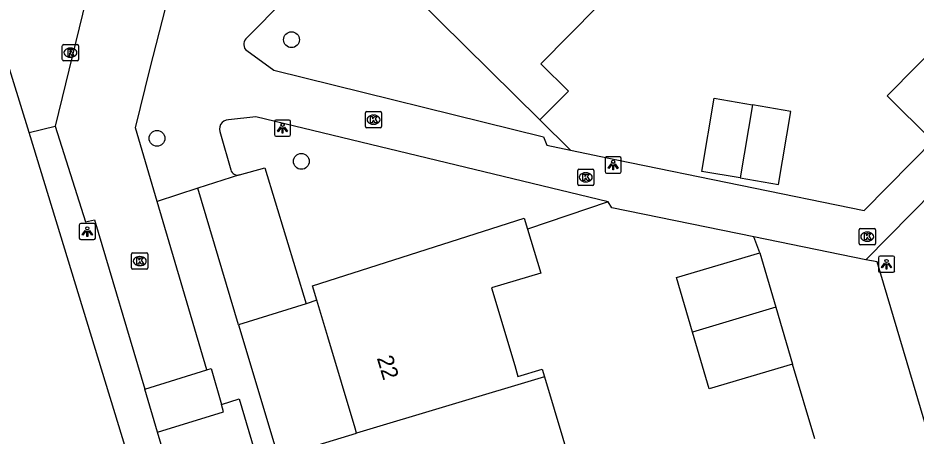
# Model space of a CAD drawing. Extents: x 157767 to 159171, y 387842 to 389425.
# Drawn here: x 158530.3 to 158585.7, y 388574.3 to 388600.1 of the extents above; entities that cross this region are included whole.
import ezdxf

# ---------------------------------------------------------------- set-up
doc = ezdxf.new("R2010")
doc.units = 0
for name, color, linetype in [('IMGEO_Boom', 7, 'Continuous'), ('IMGEO_Groenvoorziening', 7, 'Continuous'), ('IMGEO_Kolk', 7, 'Continuous'), ('IMGEO_Lichtpunt', 7, 'Continuous'), ('IMGEO_Pand', 7, 'Continuous'), ('IMGEO_Pand_nummerreeks', 7, 'Continuous'), ('IMGEO_Parkeervlak_open', 7, 'Continuous'), ('IMGEO_Rijbaan_lokaal_open', 7, 'Continuous'), ('IMGEO_Rioolput', 7, 'Continuous'), ('IMGEO_Voetpad_open', 7, 'Continuous')]:
    doc.layers.add(name, color=color, linetype=linetype)

msp = doc.modelspace()

# ---------------------------------------------------------------- linework, layer by layer
at = {"layer": 'IMGEO_Boom'}
for centre in [(158547.19, 388598.738), (158538.902, 388592.662), (158547.8, 388591.243)]:
    msp.add_circle(centre, 0.489, dxfattribs=at)
at = {"layer": 'IMGEO_Groenvoorziening'}
for points in [[(158562.511, 388593.796), (158564.399, 388591.929)], [(158566.705, 388588.744), (158561.746, 388587.072)], [(158548.756, 388582.691), (158548.094, 388582.468)]]:
    msp.add_lwpolyline(points, dxfattribs=at)
at = {"layer": 'IMGEO_Kolk'}
for p, q in [((158551.749, 388593.385), (158551.749, 388594.237)), ((158551.824, 388594.311), (158552.676, 388594.311)), ((158552.237, 388594.091), (158552.262, 388594.091)), ((158552.75, 388594.237), (158552.75, 388593.385)), ((158552.676, 388593.311), (158551.824, 388593.311)), ((158552.26, 388593.531), (158552.235, 388593.531)), ((158564.835, 388589.836), (158564.835, 388590.688)), ((158564.91, 388590.762), (158565.762, 388590.762)), ((158565.323, 388590.542), (158565.348, 388590.542)), ((158565.836, 388590.688), (158565.836, 388589.836)), ((158565.346, 388589.982), (158565.321, 388589.982)), ((158565.762, 388589.762), (158564.91, 388589.762)), ((158582.187, 388586.177), (158582.187, 388587.029)), ((158582.262, 388587.103), (158583.114, 388587.103)), ((158582.675, 388586.883), (158582.7, 388586.883)), ((158583.188, 388587.029), (158583.188, 388586.177)), ((158583.114, 388586.103), (158582.262, 388586.103)), ((158582.698, 388586.323), (158582.673, 388586.323)), ((158537.335, 388584.676), (158537.335, 388585.528)), ((158537.41, 388585.602), (158538.262, 388585.602)), ((158538.336, 388585.528), (158538.336, 388584.676)), ((158537.823, 388585.382), (158537.848, 388585.382)), ((158538.262, 388584.602), (158537.41, 388584.602)), ((158537.846, 388584.822), (158537.821, 388584.822))]:
    msp.add_line(p, q, dxfattribs=at)
for points in [[(158551.749, 388593.385), (158551.749, 388594.237)], [(158551.824, 388594.311), (158552.676, 388594.311)], [(158552.07, 388594.011), (158552.193, 388594.011), (158552.193, 388593.86), (158552.323, 388594.011), (158552.487, 388594.011), (158552.341, 388593.86), (158552.494, 388593.611), (158552.342, 388593.611), (158552.257, 388593.775), (158552.193, 388593.708), (158552.193, 388593.611), (158552.07, 388593.611), (158552.07, 388594.011)], [(158552.75, 388594.237), (158552.75, 388593.385)], [(158552.676, 388593.311), (158551.824, 388593.311)], [(158564.835, 388589.836), (158564.835, 388590.688)], [(158564.91, 388590.762), (158565.762, 388590.762)], [(158565.836, 388590.688), (158565.836, 388589.836)], [(158565.156, 388590.462), (158565.279, 388590.462), (158565.279, 388590.311), (158565.409, 388590.462), (158565.573, 388590.462), (158565.427, 388590.311), (158565.58, 388590.062), (158565.428, 388590.062), (158565.343, 388590.226), (158565.279, 388590.159), (158565.279, 388590.062), (158565.156, 388590.062), (158565.156, 388590.462)], [(158565.762, 388589.762), (158564.91, 388589.762)], [(158582.187, 388586.177), (158582.187, 388587.029)], [(158582.262, 388587.103), (158583.114, 388587.103)], [(158582.508, 388586.803), (158582.631, 388586.803), (158582.631, 388586.652), (158582.761, 388586.803), (158582.925, 388586.803), (158582.779, 388586.652), (158582.932, 388586.403), (158582.78, 388586.403), (158582.695, 388586.567), (158582.631, 388586.5), (158582.631, 388586.403), (158582.508, 388586.403), (158582.508, 388586.803)], [(158583.188, 388587.029), (158583.188, 388586.177)], [(158583.114, 388586.103), (158582.262, 388586.103)], [(158537.335, 388584.676), (158537.335, 388585.528)], [(158537.41, 388585.602), (158538.262, 388585.602)], [(158538.336, 388585.528), (158538.336, 388584.676)], [(158537.656, 388585.302), (158537.779, 388585.302), (158537.779, 388585.151), (158537.909, 388585.302), (158538.073, 388585.302), (158537.927, 388585.151), (158538.08, 388584.902), (158537.928, 388584.902), (158537.843, 388585.066), (158537.779, 388584.999), (158537.779, 388584.902), (158537.656, 388584.902), (158537.656, 388585.302)], [(158538.262, 388584.602), (158537.41, 388584.602)]]:
    msp.add_lwpolyline(points, dxfattribs=at)
for centre, start, end in [((158551.826, 388594.235), 91.552, 178.448), ((158551.826, 388594.235), 91.552, 178.448), ((158552.674, 388594.235), 1.552, 88.448), ((158552.674, 388594.235), 1.552, 88.448), ((158551.826, 388593.387), 181.552, 268.448), ((158551.826, 388593.387), 181.552, 268.448), ((158552.674, 388593.387), 271.552, 358.448), ((158552.674, 388593.387), 271.552, 358.448), ((158564.912, 388590.686), 91.552, 178.448), ((158564.912, 388590.686), 91.552, 178.448), ((158565.76, 388590.686), 1.552, 88.448), ((158565.76, 388590.686), 1.552, 88.448), ((158564.912, 388589.838), 181.552, 268.448), ((158564.912, 388589.838), 181.552, 268.448), ((158565.76, 388589.838), 271.552, 358.448), ((158565.76, 388589.838), 271.552, 358.448), ((158582.264, 388587.027), 91.552, 178.448), ((158582.264, 388587.027), 91.552, 178.448), ((158583.112, 388587.027), 1.552, 88.448), ((158583.112, 388587.027), 1.552, 88.448), ((158582.264, 388586.179), 181.552, 268.448), ((158582.264, 388586.179), 181.552, 268.448), ((158583.112, 388586.179), 271.552, 358.448), ((158583.112, 388586.179), 271.552, 358.448), ((158537.412, 388585.526), 91.552, 178.448), ((158537.412, 388585.526), 91.552, 178.448), ((158538.26, 388585.526), 1.552, 88.448), ((158538.26, 388585.526), 1.552, 88.448), ((158537.412, 388584.678), 181.552, 268.448), ((158537.412, 388584.678), 181.552, 268.448), ((158538.26, 388584.678), 271.552, 358.448), ((158538.26, 388584.678), 271.552, 358.448)]:
    msp.add_arc(centre, 0.0765, start, end, dxfattribs=at)
for centre, major_axis, ratio, start_param, end_param in [((158552.236, 388593.811), (-0.387, 0.002), 0.722429, 4.712389, 7.853982), ((158552.261, 388593.811), (-0.39, 0.002), 0.717154, 1.570796, 4.712389), ((158565.322, 388590.262), (-0.387, 0.002), 0.722429, 4.712389, 7.853982), ((158565.347, 388590.262), (-0.39, 0.002), 0.717154, 1.570796, 4.712389), ((158582.674, 388586.603), (-0.387, 0.002), 0.722429, 4.712389, 7.853982), ((158582.699, 388586.603), (-0.39, 0.002), 0.717154, 1.570796, 4.712389), ((158537.822, 388585.102), (-0.387, 0.002), 0.722429, 4.712389, 7.853982), ((158537.847, 388585.102), (-0.39, 0.002), 0.717154, 1.570796, 4.712389)]:
    msp.add_ellipse(centre, major_axis=major_axis, ratio=ratio, start_param=start_param, end_param=end_param, dxfattribs=at)
at = {"layer": 'IMGEO_Lichtpunt'}
for p, q in [((158546.142, 388593.696), (158546.142, 388592.889)), ((158546.142, 388593.696), (158546.142, 388592.889)), ((158547.044, 388593.791), (158546.236, 388593.791)), ((158547.044, 388593.791), (158546.236, 388593.791)), ((158547.138, 388592.889), (158547.138, 388593.696)), ((158547.138, 388592.889), (158547.138, 388593.696)), ((158546.236, 388592.795), (158547.044, 388592.795)), ((158546.236, 388592.795), (158547.044, 388592.795)), ((158566.524, 388591.42), (158566.524, 388590.613)), ((158566.524, 388591.42), (158566.524, 388590.613)), ((158567.426, 388591.515), (158566.618, 388591.515)), ((158567.426, 388591.515), (158566.618, 388591.515)), ((158567.52, 388590.613), (158567.52, 388591.42)), ((158567.52, 388590.613), (158567.52, 388591.42)), ((158566.618, 388590.519), (158567.426, 388590.519)), ((158566.618, 388590.519), (158567.426, 388590.519)), ((158534.107, 388587.323), (158534.107, 388586.516)), ((158534.107, 388587.323), (158534.107, 388586.516)), ((158535.009, 388587.418), (158534.201, 388587.418)), ((158535.009, 388587.418), (158534.201, 388587.418)), ((158535.103, 388586.516), (158535.103, 388587.323)), ((158535.103, 388586.516), (158535.103, 388587.323)), ((158534.201, 388586.422), (158535.009, 388586.422)), ((158534.201, 388586.422), (158535.009, 388586.422)), ((158583.38, 388585.311), (158583.38, 388584.504)), ((158583.38, 388585.311), (158583.38, 388584.504)), ((158584.282, 388585.406), (158583.474, 388585.406)), ((158584.282, 388585.406), (158583.474, 388585.406)), ((158584.376, 388584.504), (158584.376, 388585.311)), ((158584.376, 388584.504), (158584.376, 388585.311)), ((158583.474, 388584.41), (158584.282, 388584.41)), ((158583.474, 388584.41), (158584.282, 388584.41))]:
    msp.add_line(p, q, dxfattribs=at)
for points in [[(158546.516, 388593.36), (158546.555, 388593.332), (158546.367, 388593.07), (158546.329, 388593.097), (158546.516, 388593.36)], [(158546.618, 388593.312), (158546.665, 388593.312), (158546.665, 388592.99), (158546.618, 388592.99), (158546.618, 388593.312)], [(158546.728, 388593.332), (158546.766, 388593.359), (158546.953, 388593.097), (158546.914, 388593.069), (158546.728, 388593.332)], [(158566.898, 388591.084), (158566.937, 388591.056), (158566.749, 388590.794), (158566.711, 388590.821), (158566.898, 388591.084)], [(158567.11, 388591.056), (158567.148, 388591.083), (158567.335, 388590.821), (158567.296, 388590.793), (158567.11, 388591.056)], [(158567, 388591.036), (158567.047, 388591.036), (158567.047, 388590.714), (158567, 388590.714), (158567, 388591.036)], [(158534.481, 388586.987), (158534.52, 388586.959), (158534.332, 388586.697), (158534.294, 388586.724), (158534.481, 388586.987)], [(158534.583, 388586.939), (158534.63, 388586.939), (158534.63, 388586.617), (158534.583, 388586.617), (158534.583, 388586.939)], [(158534.693, 388586.959), (158534.731, 388586.986), (158534.918, 388586.724), (158534.879, 388586.696), (158534.693, 388586.959)], [(158583.754, 388584.975), (158583.793, 388584.947), (158583.605, 388584.685), (158583.567, 388584.712), (158583.754, 388584.975)], [(158583.966, 388584.947), (158584.004, 388584.974), (158584.191, 388584.712), (158584.152, 388584.684), (158583.966, 388584.947)], [(158583.856, 388584.927), (158583.903, 388584.927), (158583.903, 388584.605), (158583.856, 388584.605), (158583.856, 388584.927)]]:
    msp.add_lwpolyline(points, dxfattribs=at)
for centre in [(158546.641, 388593.494), (158567.023, 388591.218), (158534.606, 388587.121), (158583.879, 388585.109)]:
    msp.add_circle(centre, 0.0994, dxfattribs=at)
for centre, start, end in [((158546.236, 388593.696), 90, 180), ((158546.236, 388593.696), 90, 180), ((158547.044, 388593.696), 0, 90), ((158547.044, 388593.696), 0, 90), ((158546.236, 388592.889), 180, 270), ((158546.236, 388592.889), 180, 270), ((158547.044, 388592.889), 270, 0), ((158547.044, 388592.889), 270, 360), ((158566.618, 388591.42), 90, 180), ((158566.618, 388591.42), 90, 180), ((158567.426, 388591.42), 0, 90), ((158567.426, 388591.42), 0, 90), ((158566.618, 388590.613), 180, 270), ((158566.618, 388590.613), 180, 270), ((158567.426, 388590.613), 270, 0), ((158567.426, 388590.613), 270, 360), ((158534.201, 388587.323), 90, 180), ((158534.201, 388587.323), 90, 180), ((158535.009, 388587.323), 0, 90), ((158535.009, 388587.323), 0, 90), ((158534.201, 388586.516), 180, 270), ((158534.201, 388586.516), 180, 270), ((158535.009, 388586.516), 270, 0), ((158535.009, 388586.516), 270, 360), ((158583.474, 388585.311), 90, 180), ((158583.474, 388585.311), 90, 180), ((158584.282, 388585.311), 0, 90), ((158584.282, 388585.311), 0, 90), ((158583.474, 388584.504), 180, 270), ((158583.474, 388584.504), 180, 270), ((158584.282, 388584.504), 270, 0), ((158584.282, 388584.504), 270, 360)]:
    msp.add_arc(centre, 0.0946, start, end, dxfattribs=at)
at = {"layer": 'IMGEO_Pand'}
for points in [[(158562.511, 388593.796), (158553.241, 388602.967)], [(158566.946, 388601.677), (158566.087, 388600.808), (158562.57, 388597.253), (158564.269, 388595.573), (158562.511, 388593.796)], [(158590.385, 388596.317), (158586.663, 388592.558), (158583.915, 388595.289), (158587.635, 388599.045)], [(158574.847, 388590.221), (158572.482, 388590.624), (158573.251, 388595.129), (158575.616, 388594.726)], [(158575.616, 388594.726), (158574.847, 388590.221)], [(158574.847, 388590.221), (158577.212, 388589.817), (158577.981, 388594.322), (158575.616, 388594.726)], [(158548.756, 388582.691), (158548.495, 388583.573), (158561.543, 388587.749), (158561.746, 388587.072)], [(158561.746, 388587.072), (158562.558, 388584.363), (158559.521, 388583.453), (158560.955, 388578.664), (158561.153, 388578.002), (158562.639, 388578.446), (158562.78, 388577.976)], [(158571.923, 388580.726), (158570.934, 388584.095), (158576.064, 388585.601)], [(158576.064, 388585.601), (158577.043, 388582.266)], [(158551.204, 388574.494), (158551.112, 388574.8), (158549.426, 388580.429), (158548.756, 388582.691)], [(158577.043, 388582.266), (158571.923, 388580.726)], [(158577.043, 388582.266), (158578.076, 388578.745)], [(158578.076, 388578.745), (158572.946, 388577.24), (158571.923, 388580.726)], [(158562.78, 388577.976), (158551.204, 388574.494)], [(158562.78, 388577.976), (158564.508, 388572.205), (158564.134, 388572.093)], [(158550.562, 388568.043), (158548.842, 388573.784), (158551.204, 388574.494)]]:
    msp.add_lwpolyline(points, dxfattribs=at)
at = {"layer": 'IMGEO_Parkeervlak_open'}
for points in [[(158543.993, 388590.408), (158545.558, 388590.84), (158548.094, 388582.468)], [(158548.094, 388582.468), (158543.919, 388581.171)]]:
    msp.add_lwpolyline(points, dxfattribs=at)
at = {"layer": 'IMGEO_Rijbaan_lokaal_open'}
for points in [[(158561.302, 388628.558), (158539.929, 388607.221), (158539.553, 388607.565), (158534.945, 388602.947), (158532.622, 388593.417)], [(158538.913, 388588.763), (158537.568, 388593.314), (158538.477, 388596.982), (158539.428, 388600.66), (158564.26, 388625.614)], [(158532.622, 388593.417), (158534.496, 388587.521), (158535.047, 388587.645), (158538.155, 388577.207)], [(158541.976, 388578.398), (158538.913, 388588.763)], [(158576.064, 388585.601), (158575.686, 388586.589)], [(158582.608, 388585.176), (158575.686, 388586.589)], [(158590.409, 388561.069), (158585.532, 388577.529), (158583.306, 388585.048), (158582.608, 388585.176)], [(158538.155, 388577.207), (158541.976, 388578.398)], [(158541.976, 388578.398), (158542.232, 388578.478), (158542.868, 388576.267)], [(158579.454, 388574.157), (158578.076, 388578.745)], [(158538.939, 388574.572), (158538.155, 388577.207)], [(158538.939, 388574.572), (158542.996, 388575.823), (158542.868, 388576.267)], [(158542.868, 388576.267), (158543.962, 388576.615), (158551.847, 388550.058), (158550.704, 388549.761), (158555.474, 388533.822)], [(158550.283, 388532.269), (158546.726, 388544.307), (158547.849, 388544.645), (158538.939, 388574.572)]]:
    msp.add_lwpolyline(points, dxfattribs=at)
at = {"layer": 'IMGEO_Rioolput'}
for p, q in [((158533.065, 388597.514), (158533.065, 388598.366)), ((158533.14, 388598.44), (158533.992, 388598.44)), ((158534.066, 388598.366), (158534.066, 388597.514)), ((158533.553, 388598.22), (158533.578, 388598.22)), ((158533.992, 388597.44), (158533.14, 388597.44)), ((158533.576, 388597.66), (158533.551, 388597.66))]:
    msp.add_line(p, q, dxfattribs=at)
for points in [[(158533.065, 388597.514), (158533.065, 388598.366)], [(158533.14, 388598.44), (158533.992, 388598.44)], [(158534.066, 388598.366), (158534.066, 388597.514)], [(158533.654, 388598.138), (158533.402, 388598.14), (158533.402, 388597.74)], [(158533.402, 388597.74), (158533.526, 388597.74), (158533.526, 388597.902), (158533.537, 388597.902)], [(158533.58, 388598.059), (158533.526, 388598.059), (158533.526, 388597.978)], [(158533.526, 388597.978), (158533.578, 388597.978)], [(158533.584, 388597.873), (158533.655, 388597.74), (158533.795, 388597.74), (158533.73, 388597.866)], [(158533.992, 388597.44), (158533.14, 388597.44)]]:
    msp.add_lwpolyline(points, dxfattribs=at)
for centre, radius, start, end in [((158533.142, 388598.364), 0.0765, 91.552, 178.448), ((158533.142, 388598.364), 0.0765, 91.552, 178.448), ((158533.99, 388598.364), 0.0765, 1.552, 88.448), ((158533.99, 388598.364), 0.0765, 1.552, 88.448), ((158533.536, 388597.849), 0.0533, 26.0293, 88.6989), ((158533.562, 388598.167), 0.19, 274.7715, 282.9687), ((158533.586, 388597.963), 0.0964, 77.0061, 93.1865), ((158533.6, 388598.02), 0.0378, 276.6634, 79.6772), ((158533.653, 388598.028), 0.109, 350.3612, 89.416), ((158533.651, 388598.028), 0.112, 277.5842, 350.9817), ((158533.635, 388597.813), 0.108, 29.5134, 73.7905), ((158533.142, 388597.516), 0.0765, 181.552, 268.448), ((158533.142, 388597.516), 0.0765, 181.552, 268.448), ((158533.99, 388597.516), 0.0765, 271.552, 358.448), ((158533.99, 388597.516), 0.0765, 271.552, 358.448)]:
    msp.add_arc(centre, radius, start, end, dxfattribs=at)
for centre, major_axis, ratio, start_param, end_param in [((158533.552, 388597.94), (-0.387, 0.002), 0.722429, 4.712389, 7.853982), ((158533.577, 388597.94), (-0.39, 0.002), 0.717154, 1.570796, 4.712389)]:
    msp.add_ellipse(centre, major_axis=major_axis, ratio=ratio, start_param=start_param, end_param=end_param, dxfattribs=at)
at = {"layer": 'IMGEO_Voetpad_open'}
for points in [[(158546.85, 388601.289), (158544.381, 388598.787)], [(158564.399, 388591.929), (158567.252, 388591.344), (158582.491, 388588.215), (158594.155, 388600.029)], [(158544.44, 388598.068), (158546.113, 388596.851), (158562.72, 388592.754), (158562.925, 388592.232), (158564.399, 388591.929)], [(158531.011, 388593.022), (158529.994, 388596.346), (158529.811, 388596.945)], [(158593.818, 388596.558), (158582.608, 388585.176)], [(158566.705, 388588.744), (158544.992, 388593.984), (158543.31, 388593.802)], [(158531.011, 388593.022), (158532.622, 388593.417)], [(158539.336, 388565.822), (158531.011, 388593.022)], [(158542.821, 388592.948), (158543.449, 388590.714)], [(158543.993, 388590.408), (158541.422, 388589.584)], [(158541.422, 388589.584), (158538.913, 388588.763)], [(158543.919, 388581.171), (158541.422, 388589.584)], [(158575.686, 388586.589), (158566.941, 388588.382), (158566.705, 388588.744)], [(158543.919, 388581.171), (158563.948, 388514.555)]]:
    msp.add_lwpolyline(points, dxfattribs=at)
for centre, radius, start, end in [((158544.721, 388598.453), 0.477, 135.5153, 233.8669), ((158543.32, 388593.229), 0.573, 91.0061, 209.4031), ((158543.875, 388590.835), 0.443, 195.882, 285.4025)]:
    msp.add_arc(centre, radius, start, end, dxfattribs=at)

# ---------------------------------------------------------------- texts
at = {"layer": 'IMGEO_Pand_nummerreeks'}
msp.add_text('22', height=1, rotation=286.6729, dxfattribs=at).set_placement((158552.445, 388579.133))

doc.saveas('drawing.dxf')
